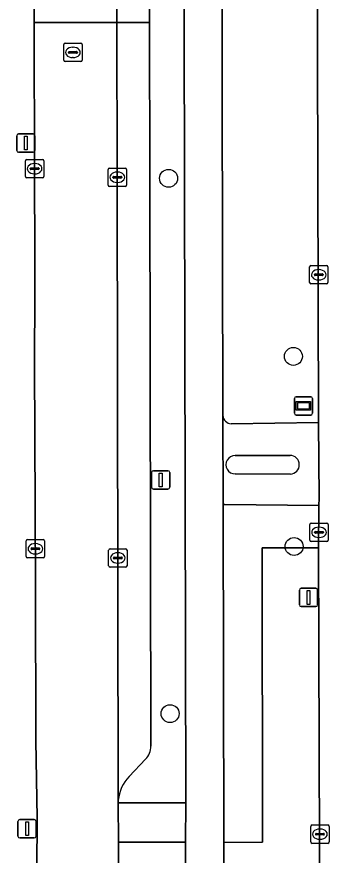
# Model space of a CAD drawing. Extents: x 160455 to 162082, y 388339 to 389736.
# Drawn here: x 161015.75 to 161032.93, y 388503.52 to 388549.23 of the extents above; entities that cross this region are included whole.
import ezdxf

# ---------------------------------------------------------------- set-up
doc = ezdxf.new("R2010")
doc.units = 0
for name, color, linetype in [('IMGEO_Berm_groen', 7, 'Continuous'), ('IMGEO_Boom', 7, 'Continuous'), ('IMGEO_Fietspad_gesloten', 7, 'Continuous'), ('IMGEO_Fietspad_open', 7, 'Continuous'), ('IMGEO_Kolk', 7, 'Continuous'), ('IMGEO_Lichtmast', 7, 'Continuous'), ('IMGEO_Parkeervlak_open', 7, 'Continuous'), ('IMGEO_Rijbaan_lokaal_gesloten', 7, 'Continuous'), ('IMGEO_Rijbaan_lokaal_open', 7, 'Continuous'), ('IMGEO_Rioolput', 7, 'Continuous'), ('IMGEO_Straatnaambord', 7, 'Continuous'), ('IMGEO_Verkeerseiland_open', 7, 'Continuous'), ('IMGEO_Voetpad_open', 7, 'Continuous')]:
    doc.layers.add(name, color=color, linetype=linetype)

msp = doc.modelspace()

# ---------------------------------------------------------------- linework, layer by layer
at = {"layer": 'IMGEO_Berm_groen'}
for points in [[(161031.939, 388621.107), (161026.775, 388621.128), (161026.785, 388616.408), (161026.975, 388527.496)], [(161027.433, 388527.044), (161032.194, 388527.118), (161031.939, 388621.107)], [(161021.281, 388506.524), (161021.281, 388506.384), (161024.95, 388506.373), (161024.714, 388616.416)], [(161022.921, 388583.563), (161022.981, 388551.672), (161022.986, 388548.922), (161023.002, 388540.483), (161023.048, 388509.469)], [(161022.765, 388508.765), (161021.865, 388507.809)], [(161024.953, 388500), (161024.943, 388504.232), (161021.289, 388504.243), (161021.304, 388500), (161021.377, 388467.669), (161021.401, 388466.075), (161021.412, 388465.493)]]:
    msp.add_lwpolyline(points, dxfattribs=at)
msp.add_lwpolyline([(161032.227, 388500), (161032.231, 388503.917), (161032.193, 388520.283), (161029.121, 388520.276), (161029.136, 388504.228), (161027.02, 388504.221), (161027.033, 388500), (161027.148, 388462.179), (161031.576, 388462.237), (161031.753, 388467.74), (161032.004, 388475.58), (161032.208, 388481.936)], close=True, dxfattribs=at)
for centre, radius, start, end in [((161027.456, 388527.526), 0.482, 183.521, 267.2346), ((161022.188, 388509.406), 0.862, 312.0026, 4.1983), ((161023.377, 388506.347), 2.103, 135.9523, 175.1665)]:
    msp.add_arc(centre, radius, start, end, dxfattribs=at)
at = {"layer": 'IMGEO_Boom'}
for centre in [(161024.019, 388540.424), (161030.817, 388530.718), (161030.855, 388520.352), (161024.103, 388511.242)]:
    msp.add_circle(centre, 0.489, dxfattribs=at)
at = {"layer": 'IMGEO_Fietspad_gesloten'}
for points in [[(161024.585, 388652.068), (161024.689, 388629.73), (161024.704, 388621.181), (161024.714, 388616.416), (161024.95, 388506.373), (161024.943, 388504.232), (161024.953, 388500), (161025.043, 388462.172), (161025.055, 388453.649), (161025.21, 388408.793)], [(161027.174, 388453.634), (161027.148, 388462.179), (161027.033, 388500), (161027.02, 388504.221), (161027, 388522.563), (161027, 388522.588), (161026.975, 388527.496), (161026.785, 388616.408), (161026.775, 388621.128), (161026.768, 388629.75), (161026.737, 388652.186)]]:
    msp.add_lwpolyline(points, dxfattribs=at)
at = {"layer": 'IMGEO_Fietspad_open'}
for points in [[(161026.975, 388527.496), (161027, 388522.588)], [(161027.05, 388522.642), (161027.085, 388522.641), (161032.211, 388522.593), (161032.214, 388522.986), (161032.194, 388527.118)], [(161032.194, 388527.118), (161027.433, 388527.044)], [(161027.652, 388525.311), (161030.637, 388525.318)], [(161030.658, 388524.305), (161027.642, 388524.307)]]:
    msp.add_lwpolyline(points, dxfattribs=at)
for centre, radius, start, end in [((161027.456, 388527.526), 0.482, 183.521, 267.2346), ((161027.64, 388524.809), 0.502, 88.636, 270.2227), ((161030.634, 388524.811), 0.507, 272.6766, 89.6987), ((161027.057, 388522.585), 0.0572, 97.1712, 177.234)]:
    msp.add_arc(centre, radius, start, end, dxfattribs=at)
at = {"layer": 'IMGEO_Kolk'}
for p, q in [((161016.22, 388540.522), (161016.22, 388541.374)), ((161016.295, 388541.448), (161017.147, 388541.448)), ((161016.708, 388541.228), (161016.733, 388541.228)), ((161017.221, 388541.374), (161017.221, 388540.522)), ((161016.479, 388540.942), (161016.479, 388540.954)), ((161016.917, 388540.905), (161016.519, 388540.905)), ((161016.522, 388540.991), (161016.92, 388540.991)), ((161016.963, 388540.954), (161016.963, 388540.942)), ((161020.725, 388540.055), (161020.725, 388540.907)), ((161020.8, 388540.981), (161021.652, 388540.981)), ((161021.213, 388540.761), (161021.238, 388540.761)), ((161021.726, 388540.907), (161021.726, 388540.055)), ((161017.147, 388540.448), (161016.295, 388540.448)), ((161016.731, 388540.668), (161016.706, 388540.668)), ((161020.984, 388540.475), (161020.984, 388540.487)), ((161021.422, 388540.438), (161021.024, 388540.438)), ((161021.027, 388540.524), (161021.425, 388540.524)), ((161021.468, 388540.487), (161021.468, 388540.475)), ((161021.652, 388539.981), (161020.8, 388539.981)), ((161021.236, 388540.201), (161021.211, 388540.201)), ((161031.7, 388534.741), (161031.7, 388535.593)), ((161031.775, 388535.667), (161032.627, 388535.667)), ((161032.188, 388535.447), (161032.213, 388535.447)), ((161032.701, 388535.593), (161032.701, 388534.741)), ((161031.959, 388535.161), (161031.959, 388535.173)), ((161032.397, 388535.124), (161031.999, 388535.124)), ((161032.002, 388535.21), (161032.4, 388535.21)), ((161032.211, 388534.887), (161032.186, 388534.887)), ((161032.443, 388535.173), (161032.443, 388535.161)), ((161032.627, 388534.667), (161031.775, 388534.667)), ((161031.714, 388520.698), (161031.714, 388521.55)), ((161031.789, 388521.624), (161032.641, 388521.624)), ((161032.715, 388521.55), (161032.715, 388520.698)), ((161031.973, 388521.118), (161031.973, 388521.13)), ((161032.411, 388521.081), (161032.013, 388521.081)), ((161032.016, 388521.167), (161032.414, 388521.167)), ((161032.202, 388521.404), (161032.227, 388521.404)), ((161032.457, 388521.13), (161032.457, 388521.118)), ((161016.265, 388519.803), (161016.265, 388520.655)), ((161016.34, 388520.729), (161017.192, 388520.729)), ((161017.266, 388520.655), (161017.266, 388519.803)), ((161032.641, 388520.624), (161031.789, 388520.624)), ((161032.225, 388520.844), (161032.2, 388520.844)), ((161016.524, 388520.223), (161016.524, 388520.235)), ((161016.962, 388520.186), (161016.564, 388520.186)), ((161016.567, 388520.272), (161016.965, 388520.272)), ((161016.753, 388520.509), (161016.778, 388520.509)), ((161017.008, 388520.235), (161017.008, 388520.223)), ((161020.755, 388519.304), (161020.755, 388520.156)), ((161020.83, 388520.23), (161021.682, 388520.23)), ((161021.756, 388520.156), (161021.756, 388519.304)), ((161017.192, 388519.729), (161016.34, 388519.729)), ((161016.776, 388519.949), (161016.751, 388519.949)), ((161021.014, 388519.724), (161021.014, 388519.736)), ((161021.057, 388519.773), (161021.455, 388519.773)), ((161021.243, 388520.01), (161021.268, 388520.01)), ((161021.498, 388519.736), (161021.498, 388519.724)), ((161021.452, 388519.687), (161021.054, 388519.687)), ((161021.266, 388519.45), (161021.241, 388519.45)), ((161021.682, 388519.23), (161020.83, 388519.23)), ((161031.761, 388504.246), (161031.761, 388505.098)), ((161031.836, 388505.172), (161032.688, 388505.172)), ((161032.762, 388505.098), (161032.762, 388504.246)), ((161032.02, 388504.666), (161032.02, 388504.678)), ((161032.458, 388504.629), (161032.06, 388504.629)), ((161032.063, 388504.715), (161032.461, 388504.715)), ((161032.249, 388504.952), (161032.274, 388504.952)), ((161032.504, 388504.678), (161032.504, 388504.666)), ((161032.688, 388504.172), (161031.836, 388504.172)), ((161032.272, 388504.392), (161032.247, 388504.392))]:
    msp.add_line(p, q, dxfattribs=at)
for points in [[(161016.22, 388540.522), (161016.22, 388541.374)], [(161016.295, 388541.448), (161017.147, 388541.448)], [(161017.221, 388541.374), (161017.221, 388540.522)], [(161020.725, 388540.055), (161020.725, 388540.907)], [(161020.8, 388540.981), (161021.652, 388540.981)], [(161021.726, 388540.907), (161021.726, 388540.055)], [(161017.147, 388540.448), (161016.295, 388540.448)], [(161021.652, 388539.981), (161020.8, 388539.981)], [(161031.7, 388534.741), (161031.7, 388535.593)], [(161031.775, 388535.667), (161032.627, 388535.667)], [(161032.701, 388535.593), (161032.701, 388534.741)], [(161032.627, 388534.667), (161031.775, 388534.667)], [(161031.714, 388520.698), (161031.714, 388521.55)], [(161031.789, 388521.624), (161032.641, 388521.624)], [(161032.715, 388521.55), (161032.715, 388520.698)], [(161016.265, 388519.803), (161016.265, 388520.655)], [(161016.34, 388520.729), (161017.192, 388520.729)], [(161017.266, 388520.655), (161017.266, 388519.803)], [(161032.641, 388520.624), (161031.789, 388520.624)], [(161020.755, 388519.304), (161020.755, 388520.156)], [(161020.83, 388520.23), (161021.682, 388520.23)], [(161021.756, 388520.156), (161021.756, 388519.304)], [(161017.192, 388519.729), (161016.34, 388519.729)], [(161021.682, 388519.23), (161020.83, 388519.23)], [(161031.761, 388504.246), (161031.761, 388505.098)], [(161031.836, 388505.172), (161032.688, 388505.172)], [(161032.762, 388505.098), (161032.762, 388504.246)], [(161032.688, 388504.172), (161031.836, 388504.172)]]:
    msp.add_lwpolyline(points, dxfattribs=at)
for centre, radius, start, end in [((161016.297, 388541.372), 0.0765, 91.552, 178.448), ((161016.297, 388541.372), 0.0765, 91.552, 178.448), ((161017.145, 388541.372), 0.0765, 1.552, 88.448), ((161017.145, 388541.372), 0.0765, 1.552, 88.448), ((161016.519, 388540.951), 0.0403, 85.8775, 175.7526), ((161016.516, 388540.941), 0.0366, 178.938, 274.7102), ((161016.92, 388540.948), 0.043, 264.8664, 352.4533), ((161016.924, 388540.953), 0.0386, 1.7309, 96.639), ((161020.802, 388540.905), 0.0765, 91.552, 178.448), ((161020.802, 388540.905), 0.0765, 91.552, 178.448), ((161021.65, 388540.905), 0.0765, 1.552, 88.448), ((161021.65, 388540.905), 0.0765, 1.552, 88.448), ((161016.297, 388540.524), 0.0765, 181.552, 268.448), ((161016.297, 388540.524), 0.0765, 181.552, 268.448), ((161017.145, 388540.524), 0.0765, 271.552, 358.448), ((161017.145, 388540.524), 0.0765, 271.552, 358.448), ((161021.024, 388540.484), 0.0403, 85.8775, 175.7526), ((161021.021, 388540.474), 0.0366, 178.938, 274.7102), ((161021.425, 388540.481), 0.043, 264.8664, 352.4533), ((161021.429, 388540.486), 0.0386, 1.7309, 96.639), ((161020.802, 388540.057), 0.0765, 181.552, 268.448), ((161020.802, 388540.057), 0.0765, 181.552, 268.448), ((161021.65, 388540.057), 0.0765, 271.552, 358.448), ((161021.65, 388540.057), 0.0765, 271.552, 358.448), ((161031.777, 388535.591), 0.0765, 91.552, 178.448), ((161031.777, 388535.591), 0.0765, 91.552, 178.448), ((161032.625, 388535.591), 0.0765, 1.552, 88.448), ((161032.625, 388535.591), 0.0765, 1.552, 88.448), ((161031.999, 388535.17), 0.0403, 85.8775, 175.7526), ((161031.996, 388535.16), 0.0366, 178.938, 274.7102), ((161032.4, 388535.167), 0.043, 264.8664, 352.4533), ((161032.404, 388535.172), 0.0386, 1.7309, 96.639), ((161031.777, 388534.743), 0.0765, 181.552, 268.448), ((161031.777, 388534.743), 0.0765, 181.552, 268.448), ((161032.625, 388534.743), 0.0765, 271.552, 358.448), ((161032.625, 388534.743), 0.0765, 271.552, 358.448), ((161031.791, 388521.548), 0.0765, 91.552, 178.448), ((161031.791, 388521.548), 0.0765, 91.552, 178.448), ((161032.639, 388521.548), 0.0765, 1.552, 88.448), ((161032.639, 388521.548), 0.0765, 1.552, 88.448), ((161032.013, 388521.127), 0.0403, 85.8775, 175.7526), ((161032.01, 388521.117), 0.0366, 178.938, 274.7102), ((161032.414, 388521.124), 0.043, 264.8664, 352.4533), ((161032.418, 388521.129), 0.0386, 1.7309, 96.639), ((161016.342, 388520.653), 0.0765, 91.552, 178.448), ((161016.342, 388520.653), 0.0765, 91.552, 178.448), ((161017.19, 388520.653), 0.0765, 1.552, 88.448), ((161017.19, 388520.653), 0.0765, 1.552, 88.448), ((161031.791, 388520.7), 0.0765, 181.552, 268.448), ((161031.791, 388520.7), 0.0765, 181.552, 268.448), ((161032.639, 388520.7), 0.0765, 271.552, 358.448), ((161032.639, 388520.7), 0.0765, 271.552, 358.448), ((161016.564, 388520.232), 0.0403, 85.8775, 175.7526), ((161016.561, 388520.222), 0.0366, 178.938, 274.7102), ((161016.965, 388520.229), 0.043, 264.8664, 352.4533), ((161016.969, 388520.234), 0.0386, 1.7309, 96.639), ((161020.832, 388520.154), 0.0765, 91.552, 178.448), ((161020.832, 388520.154), 0.0765, 91.552, 178.448), ((161021.68, 388520.154), 0.0765, 1.552, 88.448), ((161021.68, 388520.154), 0.0765, 1.552, 88.448), ((161016.342, 388519.805), 0.0765, 181.552, 268.448), ((161016.342, 388519.805), 0.0765, 181.552, 268.448), ((161017.19, 388519.805), 0.0765, 271.552, 358.448), ((161017.19, 388519.805), 0.0765, 271.552, 358.448), ((161021.054, 388519.733), 0.0403, 85.8775, 175.7526), ((161021.051, 388519.723), 0.0366, 178.938, 274.7102), ((161021.455, 388519.73), 0.043, 264.8664, 352.4533), ((161021.459, 388519.735), 0.0386, 1.7309, 96.639), ((161020.832, 388519.306), 0.0765, 181.552, 268.448), ((161020.832, 388519.306), 0.0765, 181.552, 268.448), ((161021.68, 388519.306), 0.0765, 271.552, 358.448), ((161021.68, 388519.306), 0.0765, 271.552, 358.448), ((161031.838, 388505.096), 0.0765, 91.552, 178.448), ((161031.838, 388505.096), 0.0765, 91.552, 178.448), ((161032.686, 388505.096), 0.0765, 1.552, 88.448), ((161032.686, 388505.096), 0.0765, 1.552, 88.448), ((161032.06, 388504.675), 0.0403, 85.8775, 175.7526), ((161032.057, 388504.665), 0.0366, 178.938, 274.7102), ((161032.461, 388504.672), 0.043, 264.8664, 352.4533), ((161032.465, 388504.677), 0.0386, 1.7309, 96.639), ((161031.838, 388504.248), 0.0765, 181.552, 268.448), ((161031.838, 388504.248), 0.0765, 181.552, 268.448), ((161032.686, 388504.248), 0.0765, 271.552, 358.448), ((161032.686, 388504.248), 0.0765, 271.552, 358.448)]:
    msp.add_arc(centre, radius, start, end, dxfattribs=at)
for centre, major_axis, ratio, start_param, end_param in [((161016.707, 388540.948), (-0.387, 0.002), 0.722429, 4.712389, 7.853982), ((161016.732, 388540.948), (-0.39, 0.002), 0.717154, 1.570796, 4.712389), ((161021.212, 388540.481), (-0.387, 0.002), 0.722429, 4.712389, 7.853982), ((161021.237, 388540.481), (-0.39, 0.002), 0.717154, 1.570796, 4.712389), ((161032.187, 388535.167), (-0.387, 0.002), 0.722429, 4.712389, 7.853982), ((161032.212, 388535.167), (-0.39, 0.002), 0.717154, 1.570796, 4.712389), ((161032.201, 388521.124), (-0.387, 0.002), 0.722429, 4.712389, 7.853982), ((161032.226, 388521.124), (-0.39, 0.002), 0.717154, 1.570796, 4.712389), ((161016.752, 388520.229), (-0.387, 0.002), 0.722429, 4.712389, 7.853982), ((161016.777, 388520.229), (-0.39, 0.002), 0.717154, 1.570796, 4.712389), ((161021.242, 388519.73), (-0.387, 0.002), 0.722429, 4.712389, 7.853982), ((161021.267, 388519.73), (-0.39, 0.002), 0.717154, 1.570796, 4.712389), ((161032.248, 388504.672), (-0.387, 0.002), 0.722429, 4.712389, 7.853982), ((161032.273, 388504.672), (-0.39, 0.002), 0.717154, 1.570796, 4.712389)]:
    msp.add_ellipse(centre, major_axis=major_axis, ratio=ratio, start_param=start_param, end_param=end_param, dxfattribs=at)
at = {"layer": 'IMGEO_Lichtmast'}
for p, q in [((161015.75, 388541.946), (161015.75, 388542.746)), ((161015.75, 388542.746), (161015.75, 388541.946)), ((161015.85, 388542.846), (161016.64, 388542.846)), ((161016.64, 388542.846), (161015.85, 388542.846)), ((161016.74, 388542.746), (161016.74, 388541.946)), ((161016.74, 388541.946), (161016.74, 388542.746)), ((161016.64, 388541.846), (161015.85, 388541.846)), ((161015.85, 388541.846), (161016.64, 388541.846)), ((161023.092, 388523.585), (161023.092, 388524.385)), ((161023.092, 388524.385), (161023.092, 388523.585)), ((161023.192, 388524.485), (161023.982, 388524.485)), ((161023.982, 388524.485), (161023.192, 388524.485)), ((161024.082, 388524.385), (161024.082, 388523.585)), ((161024.082, 388523.585), (161024.082, 388524.385)), ((161023.982, 388523.485), (161023.192, 388523.485)), ((161023.192, 388523.485), (161023.982, 388523.485)), ((161031.145, 388517.176), (161031.145, 388517.976)), ((161031.145, 388517.976), (161031.145, 388517.176)), ((161031.245, 388518.076), (161032.035, 388518.076)), ((161032.035, 388518.076), (161031.245, 388518.076)), ((161032.135, 388517.976), (161032.135, 388517.176)), ((161032.135, 388517.176), (161032.135, 388517.976)), ((161032.035, 388517.076), (161031.245, 388517.076)), ((161031.245, 388517.076), (161032.035, 388517.076)), ((161015.815, 388504.568), (161015.815, 388505.368)), ((161015.815, 388505.368), (161015.815, 388504.568)), ((161015.915, 388505.468), (161016.705, 388505.468)), ((161016.705, 388505.468), (161015.915, 388505.468)), ((161016.805, 388505.368), (161016.805, 388504.568)), ((161016.805, 388504.568), (161016.805, 388505.368)), ((161016.705, 388504.468), (161015.915, 388504.468)), ((161015.915, 388504.468), (161016.705, 388504.468))]:
    msp.add_line(p, q, dxfattribs=at)
for points in [[(161016.17, 388542.721), (161016.32, 388542.721), (161016.32, 388541.971), (161016.17, 388541.971), (161016.17, 388542.721)], [(161023.512, 388524.36), (161023.662, 388524.36), (161023.662, 388523.61), (161023.512, 388523.61), (161023.512, 388524.36)], [(161031.565, 388517.951), (161031.715, 388517.951), (161031.715, 388517.201), (161031.565, 388517.201), (161031.565, 388517.951)], [(161016.235, 388505.343), (161016.385, 388505.343), (161016.385, 388504.593), (161016.235, 388504.593), (161016.235, 388505.343)]]:
    msp.add_lwpolyline(points, dxfattribs=at)
for centre, start, end in [((161015.85, 388542.746), 90, 180), ((161015.85, 388542.746), 90, 180), ((161016.64, 388542.746), 0, 90), ((161016.64, 388542.746), 360, 90), ((161015.85, 388541.946), 180, 270), ((161015.85, 388541.946), 180, 270), ((161016.64, 388541.946), 270, 0), ((161016.64, 388541.946), 270, 0), ((161023.192, 388524.385), 90, 180), ((161023.192, 388524.385), 90, 180), ((161023.982, 388524.385), 0, 90), ((161023.982, 388524.385), 360, 90), ((161023.192, 388523.585), 180, 270), ((161023.192, 388523.585), 180, 270), ((161023.982, 388523.585), 270, 0), ((161023.982, 388523.585), 270, 0), ((161031.245, 388517.976), 90, 180), ((161031.245, 388517.976), 90, 180), ((161032.035, 388517.976), 0, 90), ((161032.035, 388517.976), 360, 90), ((161031.245, 388517.176), 180, 270), ((161031.245, 388517.176), 180, 270), ((161032.035, 388517.176), 270, 0), ((161032.035, 388517.176), 270, 0), ((161015.915, 388505.368), 90, 180), ((161015.915, 388505.368), 90, 180), ((161016.705, 388505.368), 0, 90), ((161016.705, 388505.368), 360, 90), ((161015.915, 388504.568), 180, 270), ((161015.915, 388504.568), 180, 270), ((161016.705, 388504.568), 270, 0), ((161016.705, 388504.568), 270, 0)]:
    msp.add_arc(centre, 0.1, start, end, dxfattribs=at)
at = {"layer": 'IMGEO_Parkeervlak_open'}
msp.add_lwpolyline([(161022.986, 388548.922), (161022.981, 388551.672), (161021.193, 388551.669), (161021.2, 388548.919)], close=True, dxfattribs=at)
for points in [[(161023.048, 388509.469), (161023.002, 388540.483), (161022.986, 388548.922), (161021.2, 388548.919), (161021.221, 388540.482), (161021.281, 388506.524)], [(161021.865, 388507.809), (161022.765, 388508.765)]]:
    msp.add_lwpolyline(points, dxfattribs=at)
for centre, radius, start, end in [((161022.188, 388509.406), 0.862, 312.0026, 4.1983), ((161023.377, 388506.347), 2.103, 135.9523, 175.1665)]:
    msp.add_arc(centre, radius, start, end, dxfattribs=at)
at = {"layer": 'IMGEO_Rijbaan_lokaal_gesloten'}
msp.add_lwpolyline([(161038.306, 388674.146), (161031.808, 388674.113), (161031.909, 388629.816), (161031.939, 388621.107), (161032.194, 388527.118), (161032.214, 388522.986), (161032.211, 388522.593), (161032.193, 388520.283), (161032.231, 388503.917), (161032.227, 388500), (161032.208, 388481.936), (161032.004, 388475.58), (161038.842, 388475.598)], dxfattribs=at)
at = {"layer": 'IMGEO_Rijbaan_lokaal_open'}
for points in [[(161021.2, 388548.919), (161021.193, 388551.669), (161016.699, 388551.662), (161016.702, 388548.912)], [(161016.867, 388480.625), (161016.875, 388465.995), (161021.401, 388466.075), (161021.377, 388467.669), (161021.304, 388500), (161021.289, 388504.243), (161021.281, 388506.384), (161021.281, 388506.524), (161021.221, 388540.482), (161021.2, 388548.919), (161016.702, 388548.912), (161016.705, 388546.804), (161016.718, 388542.707), (161016.738, 388534.213), (161016.723, 388530.311), (161016.749, 388522.452), (161016.777, 388518.23), (161016.782, 388509.772), (161016.857, 388505.543), (161016.827, 388500), (161016.812, 388497.114), (161016.826, 388493.013), (161016.848, 388484.613)]]:
    msp.add_lwpolyline(points, close=True, dxfattribs=at)
at = {"layer": 'IMGEO_Rioolput'}
for p, q in [((161018.306, 388546.861), (161018.306, 388547.713)), ((161018.381, 388547.787), (161019.233, 388547.787)), ((161019.307, 388547.713), (161019.307, 388546.861)), ((161018.565, 388547.281), (161018.565, 388547.293)), ((161019.003, 388547.244), (161018.605, 388547.244)), ((161018.608, 388547.33), (161019.006, 388547.33)), ((161018.794, 388547.567), (161018.819, 388547.567)), ((161019.049, 388547.293), (161019.049, 388547.281)), ((161019.233, 388546.787), (161018.381, 388546.787)), ((161018.817, 388547.007), (161018.792, 388547.007))]:
    msp.add_line(p, q, dxfattribs=at)
for points in [[(161018.306, 388546.861), (161018.306, 388547.713)], [(161018.381, 388547.787), (161019.233, 388547.787)], [(161019.307, 388547.713), (161019.307, 388546.861)], [(161019.233, 388546.787), (161018.381, 388546.787)]]:
    msp.add_lwpolyline(points, dxfattribs=at)
for centre, radius, start, end in [((161018.383, 388547.711), 0.0765, 91.552, 178.448), ((161018.383, 388547.711), 0.0765, 91.552, 178.448), ((161019.231, 388547.711), 0.0765, 1.552, 88.448), ((161019.231, 388547.711), 0.0765, 1.552, 88.448), ((161018.605, 388547.29), 0.0403, 85.8775, 175.7526), ((161018.602, 388547.28), 0.0366, 178.938, 274.7102), ((161019.006, 388547.287), 0.043, 264.8664, 352.4533), ((161019.01, 388547.292), 0.0386, 1.7309, 96.639), ((161018.383, 388546.863), 0.0765, 181.552, 268.448), ((161018.383, 388546.863), 0.0765, 181.552, 268.448), ((161019.231, 388546.863), 0.0765, 271.552, 358.448), ((161019.231, 388546.863), 0.0765, 271.552, 358.448)]:
    msp.add_arc(centre, radius, start, end, dxfattribs=at)
for centre, major_axis, ratio, start_param, end_param in [((161018.793, 388547.287), (-0.387, 0.002), 0.722429, 4.712389, 7.853982), ((161018.818, 388547.287), (-0.39, 0.002), 0.717154, 1.570796, 4.712389)]:
    msp.add_ellipse(centre, major_axis=major_axis, ratio=ratio, start_param=start_param, end_param=end_param, dxfattribs=at)
at = {"layer": 'IMGEO_Straatnaambord'}
for p, q in [((161030.869, 388527.618), (161030.869, 388528.418)), ((161030.869, 388528.418), (161030.869, 388527.618)), ((161030.969, 388528.518), (161031.759, 388528.518)), ((161031.759, 388528.518), (161030.969, 388528.518)), ((161031.859, 388528.418), (161031.859, 388527.618)), ((161031.859, 388527.618), (161031.859, 388528.418)), ((161031.759, 388527.518), (161030.969, 388527.518)), ((161030.969, 388527.518), (161031.759, 388527.518))]:
    msp.add_line(p, q, dxfattribs=at)
for points in [[(161030.97, 388528.25), (161031.758, 388528.25), (161031.758, 388527.786), (161030.97, 388527.786), (161030.97, 388528.25)], [(161031.035, 388528.185), (161031.035, 388527.851), (161031.693, 388527.851), (161031.693, 388528.185), (161031.035, 388528.185)]]:
    msp.add_lwpolyline(points, dxfattribs=at)
for centre, start, end in [((161030.969, 388528.418), 90, 180), ((161030.969, 388528.418), 90, 180), ((161031.759, 388528.418), 0, 90), ((161031.759, 388528.418), 360, 90), ((161030.969, 388527.618), 180, 270), ((161030.969, 388527.618), 180, 270), ((161031.759, 388527.618), 270, 0), ((161031.759, 388527.618), 270, 0)]:
    msp.add_arc(centre, 0.1, start, end, dxfattribs=at)
at = {"layer": 'IMGEO_Verkeerseiland_open'}
for points in [[(161030.637, 388525.318), (161027.652, 388525.311)], [(161027.642, 388524.307), (161030.658, 388524.305)]]:
    msp.add_lwpolyline(points, dxfattribs=at)
for centre, radius, start, end in [((161027.64, 388524.809), 0.502, 88.636, 270.2227), ((161030.634, 388524.811), 0.507, 272.6766, 89.6987)]:
    msp.add_arc(centre, radius, start, end, dxfattribs=at)
at = {"layer": 'IMGEO_Voetpad_open'}
for points in [[(161016.705, 388546.804), (161016.702, 388548.912), (161016.699, 388551.662), (161016.692, 388556.788), (161016.691, 388560.887), (161016.673, 388569.974), (161016.175, 388569.973), (161016.166, 388573.972), (161016.665, 388573.973), (161016.664, 388582.045), (161016.653, 388585.993), (161016.62, 388594.456), (161016.598, 388601.419), (161016.573, 388616.449), (161016.572, 388617.067)], [(161016.875, 388465.499), (161016.875, 388465.995), (161016.867, 388480.625), (161016.848, 388484.613), (161016.826, 388493.013), (161016.812, 388497.114), (161016.827, 388500), (161016.857, 388505.543), (161016.782, 388509.772), (161016.777, 388518.23), (161016.749, 388522.452), (161016.723, 388530.311), (161016.738, 388534.213), (161016.718, 388542.707), (161016.705, 388546.804)], [(161027, 388522.588), (161027, 388522.563), (161027.02, 388504.221), (161029.136, 388504.228), (161029.121, 388520.276)], [(161029.121, 388520.276), (161032.193, 388520.283), (161032.211, 388522.593), (161027.085, 388522.641), (161027.05, 388522.642)]]:
    msp.add_lwpolyline(points, dxfattribs=at)
msp.add_lwpolyline([(161024.95, 388506.373), (161021.281, 388506.384), (161021.289, 388504.243), (161024.943, 388504.232)], close=True, dxfattribs=at)
msp.add_arc((161027.057, 388522.585), 0.0572, 97.1712, 177.234, dxfattribs=at)

doc.saveas('drawing.dxf')
